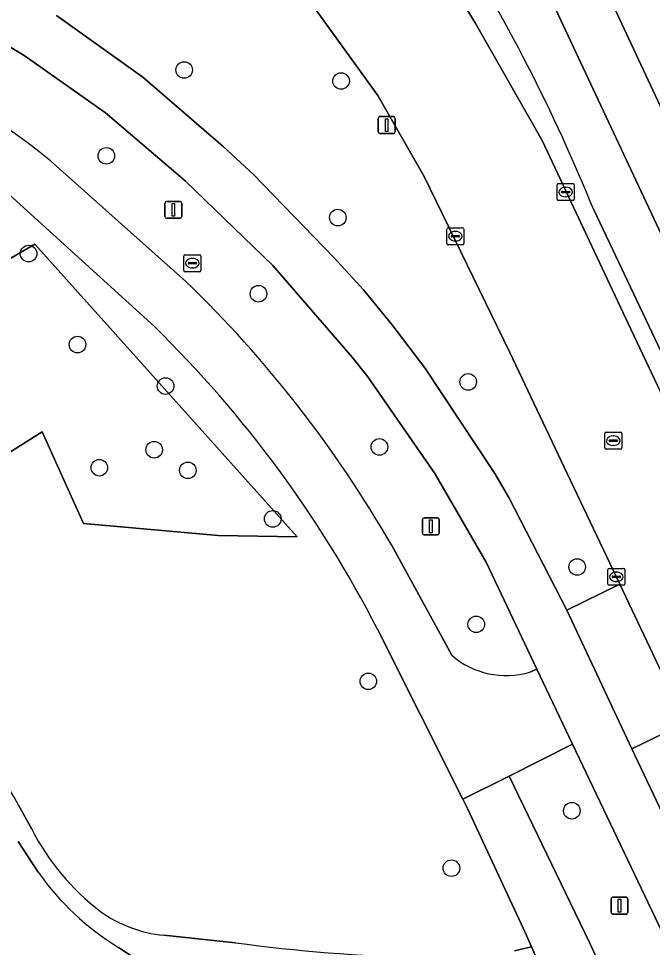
# Model space of a CAD drawing. Extents: x 159279 to 160377, y 384531 to 385888.
# Drawn here: x 159366.7 to 159404.1, y 385222.1 to 385276.8 of the extents above; entities that cross this region are included whole.
import ezdxf

# ---------------------------------------------------------------- set-up
doc = ezdxf.new("R2010")
doc.units = 0
for name, color, linetype in [('IMGEO_Berm_gesloten', 7, 'Continuous'), ('IMGEO_Berm_groen', 7, 'Continuous'), ('IMGEO_Boom', 7, 'Continuous'), ('IMGEO_Brandkraan', 7, 'Continuous'), ('IMGEO_Fietspad_open', 7, 'Continuous'), ('IMGEO_Gemengd_bos', 7, 'Continuous'), ('IMGEO_Groenvoorziening', 7, 'Continuous'), ('IMGEO_Kolk', 7, 'Continuous'), ('IMGEO_Lichtmast', 7, 'Continuous'), ('IMGEO_Rijbaan_lokaal_open', 7, 'Continuous'), ('IMGEO_Rioolput', 7, 'Continuous'), ('IMGEO_Verkeerseiland_open', 7, 'Continuous'), ('IMGEO_Voetpad_halfverhard', 7, 'Continuous'), ('IMGEO_Voetpad_open', 7, 'Continuous')]:
    doc.layers.add(name, color=color, linetype=linetype)

msp = doc.modelspace()

# ---------------------------------------------------------------- linework, layer by layer
at = {"layer": 'IMGEO_Berm_gesloten'}
msp.add_lwpolyline([(159406.022, 385235.298), (159402.852, 385233.759), (159406.866, 385225.326), (159410.068, 385226.795)], close=True, dxfattribs=at)
at = {"layer": 'IMGEO_Berm_groen'}
for points in [[(159387.274, 385255.694), (159386.365, 385256.858), (159381.678, 385262.273), (159376.526, 385267.247), (159376.241, 385267.498), (159371.813, 385271.261), (159367.067, 385274.614), (159364.185, 385276.358), (159356.273, 385280.136), (159351.576, 385281.954), (159344.635, 385284.138)], [(159368.924, 385277.012), (159374.007, 385273.365), (159378.743, 385269.279), (159380.518, 385267.658), (159385.306, 385262.724), (159387.034, 385260.832), (159388.703, 385258.795), (159390.647, 385256.229), (159394.768, 385250), (159395.597, 385248.584), (159399.015, 385241.943), (159402.146, 385243.468), (159399.041, 385250), (159395.647, 385257.14), (159390.601, 385267.514), (159387.873, 385272.292), (159383.827, 385277.897)], [(159368.574, 385268.442), (159376.549, 385261.323)], [(159396.834, 385238.287), (159397.241, 385238.474), (159394.266, 385244.773), (159391.24, 385250), (159387.274, 385255.694)], [(159388.668, 385245.788), (159392.226, 385239.282)], [(159405.443, 385221.27), (159399.359, 385234.049), (159395.612, 385232.161), (159400.356, 385222.353), (159413.219, 385194.379)]]:
    msp.add_lwpolyline(points, dxfattribs=at)
for centre, radius, start, end in [((159336.244, 385228.292), 51.549, 51.1576, 82.1199), ((159328.087, 385211.023), 69.848, 29.84997, 46.06629), ((159395.442, 385243.008), 4.922, 229.2037, 286.4268)]:
    msp.add_arc(centre, radius, start, end, dxfattribs=at)
at = {"layer": 'IMGEO_Boom'}
for centre in [(159376.452, 385273.793), (159385.703, 385273.142), (159371.861, 385268.73), (159385.513, 385265.091), (159367.276, 385262.966), (159380.836, 385260.598), (159370.161, 385257.604), (159375.353, 385255.155), (159393.2, 385255.403), (159374.683, 385251.402), (159387.963, 385251.568), (159371.447, 385250.342), (159376.666, 385250.188), (159381.674, 385247.326), (159399.624, 385244.49), (159393.674, 385241.108), (159387.311, 385237.749), (159399.311, 385230.115), (159392.211, 385226.73)]:
    msp.add_circle(centre, 0.489, dxfattribs=at)
at = {"layer": 'IMGEO_Brandkraan'}
for p, q in [((159376.436, 385261.973), (159376.436, 385262.825)), ((159376.511, 385262.899), (159377.363, 385262.899)), ((159376.924, 385262.679), (159376.949, 385262.679)), ((159377.437, 385262.825), (159377.437, 385261.973)), ((159376.695, 385262.393), (159376.695, 385262.405)), ((159377.133, 385262.356), (159376.735, 385262.356)), ((159376.738, 385262.442), (159377.136, 385262.442)), ((159377.179, 385262.405), (159377.179, 385262.393)), ((159377.363, 385261.899), (159376.511, 385261.899)), ((159376.947, 385262.119), (159376.922, 385262.119))]:
    msp.add_line(p, q, dxfattribs=at)
for points in [[(159376.436, 385261.973), (159376.436, 385262.825)], [(159376.511, 385262.899), (159377.363, 385262.899)], [(159377.437, 385262.825), (159377.437, 385261.973)], [(159377.363, 385261.899), (159376.511, 385261.899)]]:
    msp.add_lwpolyline(points, dxfattribs=at)
for centre, radius, start, end in [((159376.513, 385262.823), 0.0765, 91.552, 178.448), ((159376.513, 385262.823), 0.0765, 91.552, 178.448), ((159377.361, 385262.823), 0.0765, 1.552, 88.448), ((159377.361, 385262.823), 0.0765, 1.552, 88.448), ((159376.735, 385262.402), 0.0403, 85.8775, 175.7526), ((159376.732, 385262.392), 0.0366, 178.938, 274.7102), ((159377.136, 385262.399), 0.043, 264.8664, 352.4533), ((159377.14, 385262.404), 0.0386, 1.7309, 96.639), ((159376.513, 385261.975), 0.0765, 181.552, 268.448), ((159376.513, 385261.975), 0.0765, 181.552, 268.448), ((159377.361, 385261.975), 0.0765, 271.552, 358.448), ((159377.361, 385261.975), 0.0765, 271.552, 358.448)]:
    msp.add_arc(centre, radius, start, end, dxfattribs=at)
for centre, major_axis, ratio, start_param, end_param in [((159376.923, 385262.399), (-0.387, 0.002), 0.722429, 4.712389, 7.853982), ((159376.948, 385262.399), (-0.39, 0.002), 0.717154, 1.570796, 4.712389)]:
    msp.add_ellipse(centre, major_axis=major_axis, ratio=ratio, start_param=start_param, end_param=end_param, dxfattribs=at)
at = {"layer": 'IMGEO_Fietspad_open'}
for points in [[(159356.273, 385280.136), (159364.185, 385276.358), (159367.067, 385274.614), (159371.813, 385271.261), (159376.241, 385267.498), (159376.526, 385267.247), (159381.678, 385262.273), (159386.365, 385256.858), (159387.274, 385255.694), (159391.24, 385250), (159394.266, 385244.773), (159397.241, 385238.474), (159399.359, 385234.049), (159405.443, 385221.27)], [(159405.93, 385261.22), (159397.895, 385278.378)], [(159406.866, 385225.326), (159402.852, 385233.759), (159399.015, 385241.943), (159395.597, 385248.584), (159394.768, 385250), (159390.647, 385256.229), (159388.703, 385258.795), (159387.034, 385260.832), (159385.306, 385262.724), (159380.518, 385267.658), (159378.743, 385269.279), (159374.007, 385273.365), (159368.924, 385277.012)], [(159400.619, 385265.499), (159407.971, 385250), (159409.013, 385247.804), (159419.956, 385224.766), (159420.205, 385224.888), (159429.521, 385205.255)]]:
    msp.add_lwpolyline(points, dxfattribs=at)
msp.add_arc((159303.344, 385226.15), 104.932, 22.02381, 32.3103, dxfattribs=at)
at = {"layer": 'IMGEO_Gemengd_bos'}
for points in [[(159367.849, 385226.494), (159366.664, 385228.308)], [(159375.697, 385220.01), (159372.587, 385222.059)]]:
    msp.add_lwpolyline(points, dxfattribs=at)
msp.add_arc((159380.733, 385235.51), 15.725, 214.983, 238.8008, dxfattribs=at)
at = {"layer": 'IMGEO_Groenvoorziening'}
for points in [[(159400.697, 385279.854), (159408.746, 385262.645), (159424.986, 385255.303), (159429.394, 385258.118), (159389.39, 385321.78)], [(159374.693, 385258.659), (159368.502, 385264.292), (159366.102, 385266.476)], [(159355.691, 385244.004), (159356.076, 385243.746), (159360.598, 385243.871), (159363.794, 385249.757), (159368.074, 385252.464), (159370.506, 385247.06), (159378.449, 385246.338), (159383.122, 385246.267), (159367.651, 385263.527), (159363.956, 385261.386), (159361.68, 385258.936), (159354.444, 385249.33), (159354.394, 385247.832)], [(159354.512, 385251.352), (159354.444, 385249.33), (159361.68, 385258.936), (159363.956, 385261.386), (159367.651, 385263.527), (159383.122, 385246.267), (159378.449, 385246.338), (159370.506, 385247.06), (159368.074, 385252.464)], [(159368.074, 385252.464), (159363.794, 385249.757), (159360.598, 385243.871), (159356.076, 385243.746)], [(159395.927, 385221.864), (159396.931, 385222.103), (159396.574, 385222.902), (159393.184, 385230.207), (159392.89, 385230.792), (159387.843, 385240.831)], [(159366.686, 385230.455), (159367.461, 385229.031)], [(159375.246, 385222.781), (159379.487, 385222.336)]]:
    msp.add_lwpolyline(points, dxfattribs=at)
for centre, radius, start, end in [((159326.445, 385209.307), 69.018, 27.17736, 45.64789), ((159318.072, 385202.527), 56.065, 29.8762, 47.3234), ((159380.127, 385235.501), 14.222, 207.0586, 232.7152), ((159375.929, 385230.268), 7.518, 234.0099, 264.7873), ((159393.271, 385324.3), 102.891, 262.30126, 268.41346)]:
    msp.add_arc(centre, radius, start, end, dxfattribs=at)
at = {"layer": 'IMGEO_Kolk'}
for p, q in [((159398.526, 385267.094), (159399.378, 385267.094)), ((159398.451, 385266.168), (159398.451, 385267.02)), ((159398.71, 385266.588), (159398.71, 385266.6)), ((159399.148, 385266.551), (159398.75, 385266.551)), ((159398.753, 385266.637), (159399.151, 385266.637)), ((159398.939, 385266.874), (159398.964, 385266.874)), ((159399.194, 385266.6), (159399.194, 385266.588)), ((159399.452, 385267.02), (159399.452, 385266.168)), ((159399.378, 385266.094), (159398.526, 385266.094)), ((159398.962, 385266.314), (159398.937, 385266.314)), ((159391.942, 385263.565), (159391.942, 385264.417)), ((159392.017, 385264.491), (159392.869, 385264.491)), ((159392.943, 385264.417), (159392.943, 385263.565)), ((159392.201, 385263.985), (159392.201, 385263.997)), ((159392.639, 385263.948), (159392.241, 385263.948)), ((159392.244, 385264.034), (159392.642, 385264.034)), ((159392.43, 385264.271), (159392.455, 385264.271)), ((159392.685, 385263.997), (159392.685, 385263.985)), ((159392.869, 385263.491), (159392.017, 385263.491)), ((159392.453, 385263.711), (159392.428, 385263.711)), ((159401.433, 385243.483), (159401.433, 385244.335)), ((159401.508, 385244.409), (159402.36, 385244.409)), ((159401.921, 385244.189), (159401.946, 385244.189)), ((159402.434, 385244.335), (159402.434, 385243.483)), ((159401.692, 385243.903), (159401.692, 385243.915)), ((159402.13, 385243.866), (159401.732, 385243.866)), ((159401.735, 385243.952), (159402.133, 385243.952)), ((159401.944, 385243.629), (159401.919, 385243.629)), ((159402.176, 385243.915), (159402.176, 385243.903)), ((159402.36, 385243.409), (159401.508, 385243.409))]:
    msp.add_line(p, q, dxfattribs=at)
for points in [[(159398.526, 385267.094), (159399.378, 385267.094)], [(159398.451, 385266.168), (159398.451, 385267.02)], [(159399.452, 385267.02), (159399.452, 385266.168)], [(159399.378, 385266.094), (159398.526, 385266.094)], [(159391.942, 385263.565), (159391.942, 385264.417)], [(159392.017, 385264.491), (159392.869, 385264.491)], [(159392.943, 385264.417), (159392.943, 385263.565)], [(159392.869, 385263.491), (159392.017, 385263.491)], [(159401.433, 385243.483), (159401.433, 385244.335)], [(159401.508, 385244.409), (159402.36, 385244.409)], [(159402.434, 385244.335), (159402.434, 385243.483)], [(159402.36, 385243.409), (159401.508, 385243.409)]]:
    msp.add_lwpolyline(points, dxfattribs=at)
for centre, radius, start, end in [((159398.528, 385267.018), 0.0765, 91.552, 178.448), ((159398.528, 385267.018), 0.0765, 91.552, 178.448), ((159399.376, 385267.018), 0.0765, 1.552, 88.448), ((159399.376, 385267.018), 0.0765, 1.552, 88.448), ((159398.75, 385266.597), 0.0403, 85.8775, 175.7526), ((159398.747, 385266.587), 0.0366, 178.938, 274.7102), ((159399.151, 385266.594), 0.043, 264.8664, 352.4533), ((159399.155, 385266.599), 0.0386, 1.7309, 96.639), ((159398.528, 385266.17), 0.0765, 181.552, 268.448), ((159398.528, 385266.17), 0.0765, 181.552, 268.448), ((159399.376, 385266.17), 0.0765, 271.552, 358.448), ((159399.376, 385266.17), 0.0765, 271.552, 358.448), ((159392.019, 385264.415), 0.0765, 91.552, 178.448), ((159392.019, 385264.415), 0.0765, 91.552, 178.448), ((159392.867, 385264.415), 0.0765, 1.552, 88.448), ((159392.867, 385264.415), 0.0765, 1.552, 88.448), ((159392.241, 385263.994), 0.0403, 85.8775, 175.7526), ((159392.238, 385263.984), 0.0366, 178.938, 274.7102), ((159392.642, 385263.991), 0.043, 264.8664, 352.4533), ((159392.646, 385263.996), 0.0386, 1.7309, 96.639), ((159392.019, 385263.567), 0.0765, 181.552, 268.448), ((159392.019, 385263.567), 0.0765, 181.552, 268.448), ((159392.867, 385263.567), 0.0765, 271.552, 358.448), ((159392.867, 385263.567), 0.0765, 271.552, 358.448), ((159401.51, 385244.333), 0.0765, 91.552, 178.448), ((159401.51, 385244.333), 0.0765, 91.552, 178.448), ((159402.358, 385244.333), 0.0765, 1.552, 88.448), ((159402.358, 385244.333), 0.0765, 1.552, 88.448), ((159401.732, 385243.912), 0.0403, 85.8775, 175.7526), ((159401.729, 385243.902), 0.0366, 178.938, 274.7102), ((159402.133, 385243.909), 0.043, 264.8664, 352.4533), ((159402.137, 385243.914), 0.0386, 1.7309, 96.639), ((159401.51, 385243.485), 0.0765, 181.552, 268.448), ((159401.51, 385243.485), 0.0765, 181.552, 268.448), ((159402.358, 385243.485), 0.0765, 271.552, 358.448), ((159402.358, 385243.485), 0.0765, 271.552, 358.448)]:
    msp.add_arc(centre, radius, start, end, dxfattribs=at)
for centre, major_axis, ratio, start_param, end_param in [((159398.938, 385266.594), (-0.387, 0.002), 0.722429, 4.712389, 7.853982), ((159398.963, 385266.594), (-0.39, 0.002), 0.717154, 1.570796, 4.712389), ((159392.429, 385263.991), (-0.387, 0.002), 0.722429, 4.712389, 7.853982), ((159392.454, 385263.991), (-0.39, 0.002), 0.717154, 1.570796, 4.712389), ((159401.92, 385243.909), (-0.387, 0.002), 0.722429, 4.712389, 7.853982), ((159401.945, 385243.909), (-0.39, 0.002), 0.717154, 1.570796, 4.712389)]:
    msp.add_ellipse(centre, major_axis=major_axis, ratio=ratio, start_param=start_param, end_param=end_param, dxfattribs=at)
at = {"layer": 'IMGEO_Lichtmast'}
for p, q in [((159387.896, 385270.141), (159387.896, 385270.941)), ((159387.896, 385270.941), (159387.896, 385270.141)), ((159387.996, 385271.041), (159388.786, 385271.041)), ((159388.786, 385271.041), (159387.996, 385271.041)), ((159388.886, 385270.941), (159388.886, 385270.141)), ((159388.886, 385270.141), (159388.886, 385270.941)), ((159388.786, 385270.041), (159387.996, 385270.041)), ((159387.996, 385270.041), (159388.786, 385270.041)), ((159375.42, 385266.046), (159376.21, 385266.046)), ((159376.21, 385266.046), (159375.42, 385266.046)), ((159375.32, 385265.146), (159375.32, 385265.946)), ((159375.32, 385265.946), (159375.32, 385265.146)), ((159376.31, 385265.946), (159376.31, 385265.146)), ((159376.31, 385265.146), (159376.31, 385265.946)), ((159376.21, 385265.046), (159375.42, 385265.046)), ((159375.42, 385265.046), (159376.21, 385265.046)), ((159390.602, 385247.385), (159391.392, 385247.385)), ((159391.392, 385247.385), (159390.602, 385247.385)), ((159390.502, 385246.485), (159390.502, 385247.285)), ((159390.502, 385247.285), (159390.502, 385246.485)), ((159391.492, 385247.285), (159391.492, 385246.485)), ((159391.492, 385246.485), (159391.492, 385247.285)), ((159391.392, 385246.385), (159390.602, 385246.385)), ((159390.602, 385246.385), (159391.392, 385246.385)), ((159401.622, 385224.121), (159401.622, 385224.921)), ((159401.622, 385224.921), (159401.622, 385224.121)), ((159401.722, 385225.021), (159402.512, 385225.021)), ((159402.512, 385225.021), (159401.722, 385225.021)), ((159402.612, 385224.921), (159402.612, 385224.121)), ((159402.612, 385224.121), (159402.612, 385224.921)), ((159402.512, 385224.021), (159401.722, 385224.021)), ((159401.722, 385224.021), (159402.512, 385224.021))]:
    msp.add_line(p, q, dxfattribs=at)
for points in [[(159388.316, 385270.916), (159388.466, 385270.916), (159388.466, 385270.166), (159388.316, 385270.166), (159388.316, 385270.916)], [(159375.74, 385265.921), (159375.89, 385265.921), (159375.89, 385265.171), (159375.74, 385265.171), (159375.74, 385265.921)], [(159390.922, 385247.26), (159391.072, 385247.26), (159391.072, 385246.51), (159390.922, 385246.51), (159390.922, 385247.26)], [(159402.042, 385224.896), (159402.192, 385224.896), (159402.192, 385224.146), (159402.042, 385224.146), (159402.042, 385224.896)]]:
    msp.add_lwpolyline(points, dxfattribs=at)
for centre, start, end in [((159387.996, 385270.941), 90, 180), ((159387.996, 385270.941), 90, 180), ((159388.786, 385270.941), 0, 90), ((159388.786, 385270.941), 360, 90), ((159387.996, 385270.141), 180, 270), ((159387.996, 385270.141), 180, 270), ((159388.786, 385270.141), 270, 0), ((159388.786, 385270.141), 270, 0), ((159375.42, 385265.946), 90, 180), ((159375.42, 385265.946), 90, 180), ((159376.21, 385265.946), 0, 90), ((159376.21, 385265.946), 360, 90), ((159375.42, 385265.146), 180, 270), ((159375.42, 385265.146), 180, 270), ((159376.21, 385265.146), 270, 0), ((159376.21, 385265.146), 270, 0), ((159390.602, 385247.285), 90, 180), ((159390.602, 385247.285), 90, 180), ((159391.392, 385247.285), 0, 90), ((159391.392, 385247.285), 360, 90), ((159390.602, 385246.485), 180, 270), ((159390.602, 385246.485), 180, 270), ((159391.392, 385246.485), 270, 0), ((159391.392, 385246.485), 270, 0), ((159401.722, 385224.921), 90, 180), ((159401.722, 385224.921), 90, 180), ((159402.512, 385224.921), 0, 90), ((159402.512, 385224.921), 360, 90), ((159401.722, 385224.121), 180, 270), ((159401.722, 385224.121), 180, 270), ((159402.512, 385224.121), 270, 0), ((159402.512, 385224.121), 270, 0)]:
    msp.add_arc(centre, 0.1, start, end, dxfattribs=at)
at = {"layer": 'IMGEO_Rijbaan_lokaal_open'}
for points in [[(159418.994, 385224.295), (159408.069, 385247.356), (159406.816, 385250), (159402.786, 385258.503), (159397.562, 385269.627), (159393.614, 385276.563), (159390.688, 385281.388), (159390.569, 385281.586), (159387.01, 385286.753), (159383.721, 385290.805), (159382.754, 385291.885), (159379.583, 385295.423), (159374.504, 385300.425), (159369.254, 385304.888), (159360.199, 385311.373), (159359.967, 385311.519), (159357.161, 385313.285), (159356.352, 385313.793)], [(159356.187, 385300.043), (159358.033, 385298.997), (159358.641, 385298.654), (159364.622, 385295.217), (159370.104, 385291.398), (159375.222, 385287.104), (159379.297, 385283.117), (159383.827, 385277.897), (159387.873, 385272.292), (159390.601, 385267.514), (159395.647, 385257.14), (159399.041, 385250), (159402.146, 385243.468), (159406.022, 385235.298)]]:
    msp.add_lwpolyline(points, dxfattribs=at)
at = {"layer": 'IMGEO_Rioolput'}
for p, q in [((159401.252, 385251.508), (159401.252, 385252.36)), ((159401.327, 385252.434), (159402.179, 385252.434)), ((159402.253, 385252.36), (159402.253, 385251.508)), ((159401.511, 385251.928), (159401.511, 385251.94)), ((159401.949, 385251.891), (159401.551, 385251.891)), ((159401.554, 385251.977), (159401.952, 385251.977)), ((159401.74, 385252.214), (159401.765, 385252.214)), ((159401.995, 385251.94), (159401.995, 385251.928)), ((159402.179, 385251.434), (159401.327, 385251.434)), ((159401.763, 385251.654), (159401.738, 385251.654))]:
    msp.add_line(p, q, dxfattribs=at)
for points in [[(159401.252, 385251.508), (159401.252, 385252.36)], [(159401.327, 385252.434), (159402.179, 385252.434)], [(159402.253, 385252.36), (159402.253, 385251.508)], [(159402.179, 385251.434), (159401.327, 385251.434)]]:
    msp.add_lwpolyline(points, dxfattribs=at)
for centre, radius, start, end in [((159401.329, 385252.358), 0.0765, 91.552, 178.448), ((159401.329, 385252.358), 0.0765, 91.552, 178.448), ((159402.177, 385252.358), 0.0765, 1.552, 88.448), ((159402.177, 385252.358), 0.0765, 1.552, 88.448), ((159401.551, 385251.937), 0.0403, 85.8775, 175.7526), ((159401.548, 385251.927), 0.0366, 178.938, 274.7102), ((159401.952, 385251.934), 0.043, 264.8664, 352.4533), ((159401.956, 385251.939), 0.0386, 1.7309, 96.639), ((159401.329, 385251.51), 0.0765, 181.552, 268.448), ((159401.329, 385251.51), 0.0765, 181.552, 268.448), ((159402.177, 385251.51), 0.0765, 271.552, 358.448), ((159402.177, 385251.51), 0.0765, 271.552, 358.448)]:
    msp.add_arc(centre, radius, start, end, dxfattribs=at)
for centre, major_axis, ratio, start_param, end_param in [((159401.739, 385251.934), (-0.387, 0.002), 0.722429, 4.712389, 7.853982), ((159401.764, 385251.934), (-0.39, 0.002), 0.717154, 1.570796, 4.712389)]:
    msp.add_ellipse(centre, major_axis=major_axis, ratio=ratio, start_param=start_param, end_param=end_param, dxfattribs=at)
at = {"layer": 'IMGEO_Verkeerseiland_open'}
msp.add_lwpolyline([(159392.029, 385282.237), (159390.688, 385281.388), (159393.614, 385276.563), (159397.562, 385269.627), (159402.786, 385258.503), (159406.816, 385250), (159408.069, 385247.356), (159409.013, 385247.804), (159407.971, 385250), (159400.619, 385265.499)], dxfattribs=at)
msp.add_arc((159303.344, 385226.15), 104.932, 22.02381, 32.3103, dxfattribs=at)
at = {"layer": 'IMGEO_Voetpad_halfverhard'}
for points in [[(159376.549, 385261.323), (159368.574, 385268.442)], [(159366.102, 385266.476), (159368.502, 385264.292), (159374.693, 385258.659)], [(159392.226, 385239.282), (159388.668, 385245.788)], [(159387.843, 385240.831), (159392.89, 385230.792), (159395.612, 385232.161), (159399.359, 385234.049), (159397.241, 385238.474), (159396.834, 385238.287)], [(159413.219, 385194.379), (159400.356, 385222.353), (159395.612, 385232.161), (159392.89, 385230.792), (159393.184, 385230.207), (159396.574, 385222.902), (159396.931, 385222.103), (159397.326, 385221.219), (159397.898, 385220), (159403.148, 385208.818), (159410.18, 385193.443)], [(159367.461, 385229.031), (159366.686, 385230.455)], [(159366.664, 385228.308), (159367.849, 385226.494)], [(159379.487, 385222.336), (159375.246, 385222.781)], [(159372.587, 385222.059), (159375.697, 385220.01)], [(159397.898, 385220), (159397.326, 385221.219), (159396.931, 385222.103), (159395.927, 385221.864)]]:
    msp.add_lwpolyline(points, dxfattribs=at)
for centre, radius, start, end in [((159336.244, 385228.292), 51.549, 51.1576, 82.1199), ((159328.087, 385211.023), 69.848, 29.84997, 46.06629), ((159326.445, 385209.307), 69.018, 27.17736, 45.64789), ((159318.072, 385202.527), 56.065, 29.8762, 47.3234), ((159395.442, 385243.008), 4.922, 229.2037, 286.4268), ((159380.127, 385235.501), 14.222, 207.0586, 232.7152), ((159380.733, 385235.51), 15.725, 214.983, 238.8008), ((159375.929, 385230.268), 7.518, 234.0099, 264.7873), ((159393.271, 385324.3), 102.891, 262.30126, 268.41346)]:
    msp.add_arc(centre, radius, start, end, dxfattribs=at)
at = {"layer": 'IMGEO_Voetpad_open'}
for points in [[(159416.888, 385246.66), (159422.207, 385250), (159426.543, 385252.723), (159426.009, 385253.608), (159424.986, 385255.303), (159416.482, 385250), (159415.061, 385249.114), (159414.648, 385250), (159410.002, 385259.96), (159408.746, 385262.645), (159400.697, 385279.854)], [(159397.895, 385278.378), (159405.93, 385261.22), (159411.181, 385250), (159412.247, 385247.721)]]:
    msp.add_lwpolyline(points, dxfattribs=at)
msp.add_lwpolyline([(159406.022, 385235.298), (159402.146, 385243.468), (159399.015, 385241.943), (159402.852, 385233.759)], close=True, dxfattribs=at)

doc.saveas('drawing.dxf')
